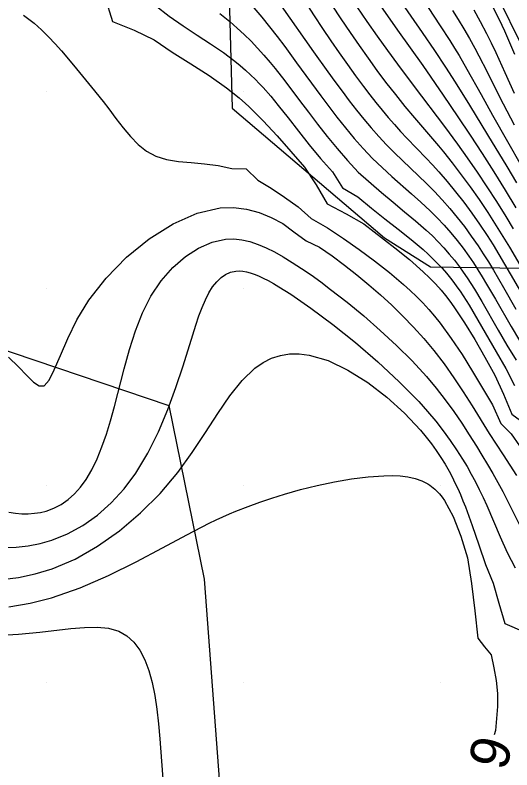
# Model space of a CAD drawing. Extents: x 2602990 to 2605851, y 618069 to 619180.
# Drawn here: x 2603238.43 to 2603263.62, y 618535.59 to 618573.87 of the extents above; entities that cross this region are included whole.
import ezdxf

# ---------------------------------------------------------------- set-up
doc = ezdxf.new("R2010")
doc.units = 0
for name, color, linetype in [('DTM Contours Major', 7, 'Continuous'), ('DTM Contours Minor', 7, 'Continuous'), ('DTM Contours Minor Text', 7, 'Continuous'), ('Exist DTM Crownline', 7, 'Continuous'), ('Exist DTM QL2 LIDAR Elevation Point', 7, 'Continuous'), ('Exist Roads EOP', 7, 'Continuous'), ('PH Exist DTM Obscure Area', 7, 'Continuous')]:
    doc.layers.add(name, color=color, linetype=linetype)

msp = doc.modelspace()

# ---------------------------------------------------------------- linework, layer by layer
at = {"layer": 'DTM Contours Major'}
for points in [[(2603242.989, 618574.811), (2603243.364, 618573.552), (2603244.464, 618573.115), (2603245.477, 618572.613), (2603246.401, 618571.993), (2603247.338, 618571.397), (2603248.262, 618570.801), (2603249.148, 618570.181), (2603249.473, 618569.932), (2603249.789, 618569.674), (2603250.118, 618569.387), (2603250.279, 618569.24), (2603251.009, 618568.516), (2603251.715, 618567.746), (2603253.106, 618566.151), (2603253.702, 618565.267), (2603254.253, 618564.294), (2603255.219, 618563.799), (2603256.109, 618563.287), (2603257.678, 618562.068), (2603258.425, 618561.469), (2603259.122, 618560.858), (2603259.437, 618560.554), (2603259.737, 618560.242), (2603260.025, 618559.919), (2603260.249, 618559.649), (2603260.466, 618559.369), (2603260.678, 618559.079), (2603261.215, 618558.272), (2603261.733, 618557.411), (2603262.243, 618556.516), (2603262.754, 618555.608), (2603263.183, 618554.647), (2603263.609, 618553.625), (2603264.3, 618553.118)], [(2603259.367, 618574.257), (2603259.986, 618573.331), (2603260.471, 618572.579), (2603260.705, 618572.203), (2603260.935, 618571.824), (2603261.338, 618571.135), (2603262.053, 618569.853), (2603262.638, 618568.804), (2603264.847, 618564.915)]]:
    msp.add_lwpolyline(points, dxfattribs=at)
at = {"layer": 'DTM Contours Minor'}
for points in [[(2603257.193, 618575.704), (2603259.066, 618572.996), (2603259.695, 618572.073), (2603260.247, 618571.239), (2603260.745, 618570.462), (2603261.461, 618569.307), (2603262.381, 618567.803), (2603263.354, 618566.188), (2603263.846, 618565.358)], [(2603253.072, 618574.662), (2603253.598, 618573.842), (2603254.02, 618573.199), (2603254.44, 618572.571), (2603254.86, 618571.959), (2603255.276, 618571.365), (2603255.69, 618570.792), (2603256.098, 618570.242), (2603256.411, 618569.832), (2603256.722, 618569.436), (2603257.033, 618569.052), (2603257.344, 618568.68), (2603257.658, 618568.318), (2603257.976, 618567.966), (2603258.293, 618567.626), (2603259.263, 618566.617), (2603259.588, 618566.274), (2603259.912, 618565.92), (2603260.339, 618565.428), (2603260.761, 618564.914), (2603261.175, 618564.381), (2603261.581, 618563.83), (2603261.976, 618563.265), (2603262.36, 618562.687), (2603262.66, 618562.213), (2603262.954, 618561.733), (2603263.531, 618560.756), (2603264.456, 618559.153)], [(2603256.595, 618574.872), (2603257.824, 618573.116), (2603259.095, 618571.311), (2603260.136, 618569.81), (2603260.879, 618568.713), (2603261.501, 618567.778), (2603262.109, 618566.844), (2603262.702, 618565.916), (2603263.273, 618565), (2603263.82, 618564.1)], [(2603245.552, 618574.365), (2603246.24, 618573.822), (2603246.947, 618573.325), (2603247.654, 618572.86), (2603248.342, 618572.414), (2603248.992, 618571.973), (2603249.289, 618571.757), (2603249.573, 618571.538), (2603249.846, 618571.314), (2603250.111, 618571.085), (2603250.367, 618570.849), (2603250.616, 618570.605), (2603250.812, 618570.403), (2603251.005, 618570.195), (2603251.388, 618569.759), (2603251.772, 618569.295), (2603252.276, 618568.658), (2603252.799, 618567.987), (2603253.344, 618567.296), (2603253.916, 618566.601), (2603254.517, 618565.918), (2603255.03, 618565.119), (2603255.813, 618564.654), (2603256.494, 618564.081), (2603257.18, 618563.534), (2603257.856, 618563.006), (2603258.504, 618562.49), (2603259.111, 618561.977), (2603259.368, 618561.744), (2603259.613, 618561.51), (2603259.849, 618561.271), (2603260.075, 618561.029), (2603260.293, 618560.78), (2603260.504, 618560.524), (2603260.668, 618560.312), (2603260.829, 618560.094), (2603260.987, 618559.869), (2603261.143, 618559.638), (2603261.452, 618559.154), (2603261.895, 618558.407), (2603262.812, 618556.789), (2603263.3, 618555.952), (2603263.752, 618555.08)], [(2603251.926, 618574.344), (2603253.557, 618572.012), (2603254.279, 618570.997), (2603254.641, 618570.498), (2603255.004, 618570.008), (2603255.368, 618569.527), (2603255.736, 618569.056), (2603256.108, 618568.596), (2603256.486, 618568.148), (2603256.872, 618567.712), (2603257.267, 618567.29), (2603257.666, 618566.887), (2603258.071, 618566.494), (2603258.886, 618565.72), (2603259.289, 618565.33), (2603259.684, 618564.932), (2603260.084, 618564.505), (2603260.471, 618564.064), (2603260.846, 618563.61), (2603261.209, 618563.143), (2603261.559, 618562.664), (2603261.898, 618562.172), (2603262.163, 618561.767), (2603262.423, 618561.353), (2603262.678, 618560.931), (2603263.186, 618560.062), (2603263.813, 618558.965)], [(2603254.486, 618574.38), (2603254.949, 618573.678), (2603255.412, 618572.992), (2603255.872, 618572.326), (2603256.329, 618571.682), (2603256.777, 618571.065), (2603257.216, 618570.478), (2603257.707, 618569.843), (2603258.19, 618569.241), (2603258.673, 618568.661), (2603259.894, 618567.237), (2603260.145, 618566.935), (2603260.595, 618566.371), (2603261.049, 618565.776), (2603261.502, 618565.155), (2603261.951, 618564.514), (2603262.392, 618563.856), (2603262.823, 618563.187), (2603263.161, 618562.642), (2603263.49, 618562.094), (2603264.134, 618560.996)], [(2603255.751, 618574.294), (2603256.27, 618573.54), (2603256.791, 618572.801), (2603257.306, 618572.082), (2603257.812, 618571.388), (2603258.658, 618570.254), (2603260.202, 618568.227), (2603260.86, 618567.331), (2603261.353, 618566.634), (2603261.85, 618565.912), (2603262.345, 618565.169), (2603262.833, 618564.413), (2603263.31, 618563.65), (2603263.683, 618563.034)], [(2603262.592, 618574.378), (2603262.963, 618573.657), (2603263.235, 618573.078), (2603263.492, 618572.49), (2603263.741, 618571.896)], [(2603248.808, 618573.957), (2603249.318, 618573.542), (2603249.691, 618573.217), (2603250.049, 618572.885), (2603250.393, 618572.544), (2603250.726, 618572.195), (2603251.049, 618571.836), (2603251.364, 618571.468), (2603251.613, 618571.166), (2603252.105, 618570.54), (2603252.855, 618569.544), (2603253.301, 618568.946), (2603253.766, 618568.333), (2603254.251, 618567.714), (2603254.758, 618567.101), (2603255.288, 618566.501), (2603255.826, 618565.903), (2603257.001, 618564.873), (2603257.591, 618564.38), (2603258.173, 618563.902), (2603258.735, 618563.432), (2603259.266, 618562.965), (2603259.583, 618562.668), (2603259.883, 618562.368), (2603260.169, 618562.063), (2603260.443, 618561.752), (2603260.704, 618561.434), (2603260.955, 618561.106), (2603261.15, 618560.834), (2603261.341, 618560.554), (2603261.529, 618560.266), (2603261.715, 618559.969), (2603262.087, 618559.345), (2603262.912, 618557.899), (2603263.358, 618557.136), (2603263.837, 618556.364)], [(2603250.536, 618574.235), (2603250.937, 618573.762), (2603251.33, 618573.276), (2603251.717, 618572.781), (2603252.098, 618572.277), (2603252.702, 618571.459), (2603253.923, 618569.783), (2603254.329, 618569.237), (2603254.747, 618568.691), (2603255.176, 618568.151), (2603255.62, 618567.621), (2603256.078, 618567.105), (2603256.553, 618566.607), (2603257.036, 618566.137), (2603257.53, 618565.685), (2603258.521, 618564.812), (2603259.003, 618564.38), (2603259.468, 618563.946), (2603259.832, 618563.583), (2603260.18, 618563.213), (2603260.513, 618562.835), (2603260.833, 618562.448), (2603261.139, 618562.05), (2603261.435, 618561.641), (2603261.665, 618561.303), (2603261.891, 618560.955), (2603262.113, 618560.599), (2603262.334, 618560.233), (2603262.778, 618559.47), (2603263.571, 618558.081), (2603263.997, 618557.365)], [(2603260.601, 618574.112), (2603260.895, 618573.643), (2603261.183, 618573.168), (2603261.463, 618572.687), (2603261.735, 618572.197), (2603261.944, 618571.804), (2603262.355, 618570.997), (2603262.992, 618569.723), (2603263.351, 618569.024), (2603263.729, 618568.303)], [(2603261.678, 618574.137), (2603262.012, 618573.547), (2603262.331, 618572.944), (2603262.571, 618572.459), (2603262.803, 618571.967), (2603263.258, 618570.959), (2603263.727, 618569.918)], [(2603238.86, 618573.875), (2603239.4, 618573.458), (2603239.777, 618573.123), (2603240.13, 618572.777), (2603240.464, 618572.421), (2603240.781, 618572.06), (2603241.388, 618571.335), (2603242.307, 618570.224), (2603242.894, 618569.492), (2603243.178, 618569.125), (2603243.545, 618568.635), (2603243.91, 618568.158), (2603244.283, 618567.71), (2603244.675, 618567.31), (2603245.097, 618566.973), (2603245.561, 618566.717), (2603246.116, 618566.543), (2603246.721, 618566.446), (2603247.364, 618566.388), (2603248.035, 618566.333), (2603248.721, 618566.244), (2603249.413, 618566.083), (2603250.154, 618566.079), (2603250.745, 618565.496), (2603251.415, 618565.091), (2603252.094, 618564.634), (2603252.789, 618564.143), (2603253.435, 618563.55), (2603254.274, 618563.078), (2603255.074, 618562.539), (2603255.869, 618561.98), (2603256.651, 618561.409), (2603257.41, 618560.821), (2603258.129, 618560.212), (2603258.463, 618559.907), (2603258.785, 618559.595), (2603259.096, 618559.275), (2603259.397, 618558.945), (2603259.689, 618558.605), (2603259.972, 618558.254), (2603260.545, 618557.472), (2603261.09, 618556.65), (2603261.616, 618555.803), (2603262.638, 618554.101), (2603263.05, 618553.152), (2603263.573, 618552.636), (2603263.999, 618552.019)], [(2603238.103, 618556.514), (2603238.608, 618556.033), (2603239.021, 618555.596), (2603239.361, 618555.254), (2603239.647, 618555.062), (2603239.899, 618555.073), (2603240.156, 618555.355), (2603240.422, 618555.885), (2603240.728, 618556.608), (2603241.101, 618557.472), (2603241.571, 618558.422), (2603242.164, 618559.405), (2603243.045, 618560.537), (2603244.085, 618561.592), (2603245.235, 618562.523), (2603246.443, 618563.283), (2603247.656, 618563.823), (2603248.825, 618564.097), (2603249.511, 618564.116), (2603250.166, 618564.03), (2603250.797, 618563.853), (2603251.41, 618563.602), (2603252.012, 618563.294), (2603252.569, 618562.876), (2603253.179, 618562.43), (2603253.864, 618562.094), (2603254.506, 618561.666), (2603255.133, 618561.194), (2603255.753, 618560.703), (2603256.364, 618560.196), (2603256.954, 618559.682), (2603257.531, 618559.154), (2603258.092, 618558.61), (2603258.635, 618558.048), (2603259.157, 618557.468), (2603259.656, 618556.868), (2603260.176, 618556.183), (2603260.669, 618555.481), (2603261.14, 618554.769), (2603261.594, 618554.055), (2603262.47, 618552.653), (2603263.169, 618551.564), (2603263.848, 618550.515)], [(2603238.115, 618548.656), (2603238.452, 618548.609), (2603238.78, 618548.584), (2603239.101, 618548.581), (2603239.413, 618548.602), (2603239.716, 618548.648), (2603240.009, 618548.72), (2603240.399, 618548.863), (2603240.768, 618549.056), (2603241.118, 618549.298), (2603241.446, 618549.589), (2603241.752, 618549.928), (2603242.034, 618550.314), (2603242.328, 618550.813), (2603242.595, 618551.366), (2603242.838, 618551.969), (2603243.062, 618552.615), (2603243.27, 618553.299), (2603243.469, 618554.015), (2603243.964, 618555.938), (2603244.234, 618556.91), (2603244.54, 618557.86), (2603244.897, 618558.767), (2603245.321, 618559.608), (2603245.838, 618560.388), (2603246.425, 618561.064), (2603247.063, 618561.624), (2603247.733, 618562.058), (2603248.419, 618562.355), (2603249.102, 618562.503), (2603249.519, 618562.517), (2603249.931, 618562.474), (2603250.34, 618562.382), (2603250.749, 618562.244), (2603251.161, 618562.068), (2603251.578, 618561.859), (2603252.027, 618561.609), (2603252.485, 618561.329), (2603252.954, 618561.023), (2603253.433, 618560.692), (2603253.924, 618560.337), (2603254.427, 618559.959), (2603255.258, 618559.31), (2603256.103, 618558.615), (2603256.946, 618557.883), (2603257.768, 618557.121), (2603258.552, 618556.339), (2603259.282, 618555.543), (2603259.779, 618554.95), (2603260.24, 618554.355), (2603260.671, 618553.762), (2603261.074, 618553.173), (2603261.454, 618552.588), (2603261.816, 618552.011), (2603262.1, 618551.547), (2603262.375, 618551.086), (2603262.642, 618550.627), (2603262.901, 618550.167), (2603263.152, 618549.704), (2603263.397, 618549.236), (2603264.074, 618547.886)], [(2603237.866, 618546.864), (2603238.489, 618546.89), (2603239.102, 618546.958), (2603239.704, 618547.073), (2603240.296, 618547.24), (2603241.095, 618547.562), (2603241.869, 618547.989), (2603242.609, 618548.515), (2603243.308, 618549.137), (2603243.96, 618549.849), (2603244.556, 618550.647), (2603245.164, 618551.657), (2603245.699, 618552.74), (2603246.168, 618553.862), (2603246.581, 618554.989), (2603246.945, 618556.087), (2603247.437, 618557.652), (2603247.597, 618558.152), (2603247.755, 618558.616), (2603247.915, 618559.044), (2603248.08, 618559.432), (2603248.254, 618559.777), (2603248.446, 618560.088), (2603248.651, 618560.35), (2603248.871, 618560.562), (2603249.105, 618560.723), (2603249.354, 618560.832), (2603249.618, 618560.888), (2603249.79, 618560.896), (2603249.97, 618560.883), (2603250.157, 618560.851), (2603250.353, 618560.8), (2603250.558, 618560.731), (2603250.774, 618560.643), (2603251.013, 618560.533), (2603251.265, 618560.404), (2603251.53, 618560.257), (2603251.808, 618560.092), (2603252.1, 618559.91), (2603252.405, 618559.712), (2603253.426, 618559.006), (2603254.534, 618558.177), (2603255.682, 618557.259), (2603256.823, 618556.281), (2603257.908, 618555.275), (2603258.891, 618554.273), (2603259.342, 618553.77), (2603259.756, 618553.275), (2603260.137, 618552.786), (2603260.488, 618552.304), (2603260.812, 618551.827), (2603261.113, 618551.353), (2603261.342, 618550.969), (2603261.559, 618550.584), (2603261.765, 618550.198), (2603261.963, 618549.807), (2603262.153, 618549.411), (2603262.337, 618549.007), (2603263.019, 618547.414), (2603263.383, 618546.613), (2603263.787, 618545.834)], [(2603237.758, 618545.241), (2603238.606, 618545.35), (2603239.455, 618545.527), (2603240.304, 618545.785), (2603241.47, 618546.283), (2603242.618, 618546.935), (2603243.731, 618547.72), (2603244.79, 618548.619), (2603245.78, 618549.611), (2603246.683, 618550.678), (2603247.414, 618551.684), (2603248.083, 618552.694), (2603248.712, 618553.667), (2603249.325, 618554.565), (2603249.943, 618555.346), (2603250.59, 618555.97), (2603251, 618556.255), (2603251.43, 618556.469), (2603251.878, 618556.613), (2603252.345, 618556.687), (2603252.83, 618556.693), (2603253.334, 618556.63), (2603254.305, 618556.345), (2603255.307, 618555.869), (2603256.308, 618555.239), (2603257.277, 618554.495), (2603258.18, 618553.674), (2603258.986, 618552.814), (2603259.27, 618552.472), (2603259.535, 618552.13), (2603259.782, 618551.786), (2603260.013, 618551.44), (2603260.229, 618551.09), (2603260.43, 618550.737), (2603260.585, 618550.447), (2603260.731, 618550.152), (2603260.871, 618549.853), (2603261.005, 618549.55), (2603261.134, 618549.24), (2603261.258, 618548.925), (2603261.599, 618547.978), (2603261.934, 618546.999), (2603262.283, 618546.014), (2603262.669, 618545.052), (2603262.959, 618544.045), (2603263.263, 618543.012), (2603264.237, 618542.588)], [(2603238.123, 618543.855), (2603239.197, 618544.045), (2603240.28, 618544.316), (2603241.733, 618544.819), (2603243.172, 618545.443), (2603244.571, 618546.136), (2603245.904, 618546.845), (2603247.146, 618547.517), (2603248.271, 618548.1), (2603248.626, 618548.271), (2603248.967, 618548.427), (2603249.297, 618548.571), (2603249.619, 618548.705), (2603250.248, 618548.951), (2603250.843, 618549.17), (2603251.452, 618549.378), (2603252.091, 618549.578), (2603252.899, 618549.806), (2603253.747, 618550.016), (2603254.615, 618550.199), (2603255.481, 618550.349), (2603256.325, 618550.456), (2603257.126, 618550.511), (2603257.553, 618550.516), (2603257.959, 618550.498), (2603258.343, 618550.45), (2603258.704, 618550.37), (2603259.043, 618550.252), (2603259.357, 618550.092), (2603259.449, 618550.033), (2603259.539, 618549.969), (2603259.627, 618549.901), (2603259.713, 618549.827), (2603259.797, 618549.749), (2603259.941, 618549.595), (2603260.088, 618549.414), (2603260.206, 618549.246), (2603260.645, 618548.433), (2603261.027, 618547.447), (2603261.364, 618546.339), (2603261.564, 618545.037), (2603261.729, 618543.662), (2603261.883, 618542.276), (2603262.227, 618541.829), (2603262.559, 618541.422), (2603262.7, 618540.766), (2603262.81, 618540.115), (2603262.878, 618539.462), (2603262.894, 618538.799), (2603262.776, 618537.595), (2603262.723, 618537.359)], [(2603237.452, 618542.405), (2603238.599, 618542.48), (2603239.692, 618542.576), (2603241.255, 618542.754), (2603241.956, 618542.815), (2603242.597, 618542.828), (2603243.175, 618542.772), (2603243.685, 618542.624), (2603244.097, 618542.389), (2603244.452, 618542.064), (2603244.753, 618541.656), (2603245.006, 618541.174), (2603245.214, 618540.626), (2603245.383, 618540.02), (2603245.518, 618539.362), (2603245.623, 618538.662), (2603245.707, 618537.928), (2603245.775, 618537.166), (2603245.955, 618534.683)]]:
    msp.add_lwpolyline(points, dxfattribs=at)
at = {"layer": 'Exist DTM Crownline'}
msp.add_spline([(2603233.488, 618380.754), (2603285.185, 618400.095), (2603335.457, 618418.629), (2603390.812, 618439.069), (2603440.087, 618457.325), (2603493.996, 618477.231), (2603542.655, 618495.301), (2603600.808, 618516.867), (2603653.659, 618536.362), (2603706.222, 618555.742), (2603764.811, 618577.593), (2603823.52, 618599.847), (2603878.564, 618620.56), (2603937.951, 618643.078), (2603997.369, 618665.789), (2604036.209, 618680.665), (2604055.311, 618688.017)], degree=3, dxfattribs=at)
at = {"layer": 'Exist DTM QL2 LIDAR Elevation Point'}
for p, q in [((2603240, 618570), (2603240, 618570)), ((2603250, 618570), (2603250, 618570)), ((2603260, 618570), (2603260, 618570)), ((2603240, 618560), (2603240, 618560)), ((2603250, 618560), (2603250, 618560)), ((2603260, 618560), (2603260, 618560)), ((2603240, 618550), (2603240, 618550)), ((2603250, 618550), (2603250, 618550)), ((2603260, 618550), (2603260, 618550)), ((2603240, 618540), (2603240, 618540)), ((2603250, 618540), (2603250, 618540)), ((2603260, 618540), (2603260, 618540))]:
    msp.add_line(p, q, dxfattribs=at)
at = {"layer": 'Exist Roads EOP'}
for points in [[(2603230.17, 618389.98), (2603282.929, 618409.597), (2603332.773, 618427.868), (2603388.167, 618448.413), (2603437.203, 618466.721), (2603490.778, 618486.527), (2603539.039, 618504.558), (2603597.451, 618526.156), (2603651.053, 618545.972), (2603705.208, 618566.084), (2603762.02, 618587.183), (2603820.334, 618609.162), (2603876.341, 618629.99), (2603934.909, 618652.28), (2603996.409, 618675.568), (2604033.216, 618689.957), (2604052.01, 618697.199)], [(2604034.633, 618668.486), (2603984.89, 618650.123), (2603936.767, 618631.654), (2603888.195, 618613.335), (2603837.766, 618594.258), (2603782.918, 618573.705), (2603731.939, 618554.39), (2603671.126, 618532.171), (2603621.822, 618514.106), (2603561.545, 618491.877), (2603506.421, 618471.293), (2603452.163, 618451.33), (2603398.364, 618431.316), (2603341.431, 618410.355), (2603281.65, 618388.199), (2603223.033, 618366.475), (2603185.717, 618352.612)]]:
    msp.add_spline(points, degree=3, dxfattribs=at)
at = {"layer": 'PH Exist DTM Obscure Area'}
for points in [[(2603284.025, 618582.562), (2603282.198, 618572.038), (2603278.179, 618567.615), (2603270.817, 618567.333), (2603265.058, 618570.407), (2603261.979, 618576.703)], [(2603249.279, 618574.797), (2603249.442, 618569.149), (2603257.152, 618562.577), (2603259.493, 618561.106), (2603265.33, 618561.015), (2603271.3, 618562.128), (2603278.723, 618561.965), (2603283.521, 618556.866), (2603289.389, 618549.985), (2603299.201, 618545.179), (2603304.524, 618543.821), (2603312.833, 618543.147), (2603321.782, 618543.484), (2603327.12, 618545.108), (2603332.024, 618548.955), (2603336.315, 618557.184), (2603338.976, 618569.608), (2603342.869, 618574.284)], [(2603207.246, 618529.233), (2603209.822, 618531.237), (2603214.422, 618534.789), (2603218.128, 618543.112), (2603220.906, 618549.056), (2603226.708, 618554.894), (2603237.168, 618557.135), (2603246.227, 618554.067), (2603248.017, 618545.26), (2603248.792, 618534.899), (2603249.489, 618527.38), (2603244.599, 618520.53), (2603234.761, 618514.161), (2603222.455, 618508.904), (2603214.54, 618502.252), (2603205.989, 618496.427), (2603199.454, 618490.867), (2603204.275, 618483.054)]]:
    msp.add_lwpolyline(points, dxfattribs=at)

# ---------------------------------------------------------------- texts
at = {"layer": 'DTM Contours Minor Text'}
msp.add_text('9', height=2, rotation=74.6238, dxfattribs=at).set_placement((2603263.294, 618535.488))

doc.saveas('drawing.dxf')
